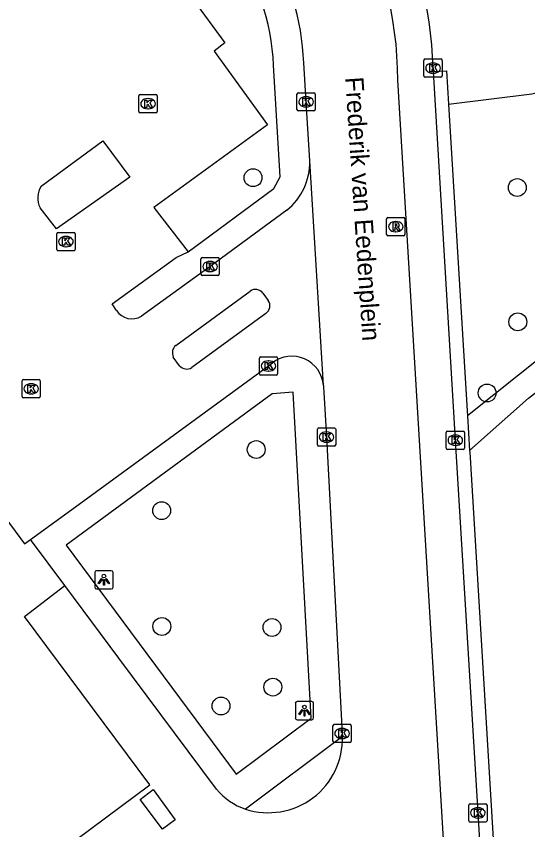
# Model space of a CAD drawing. Extents: x 160664 to 161506, y 382245 to 383288.
# Drawn here: x 161271.86 to 161299.88, y 382650.3 to 382694.87 of the extents above; entities that cross this region are included whole.
import ezdxf

# ---------------------------------------------------------------- set-up
doc = ezdxf.new("R2010")
doc.units = 0
for name, color, linetype in [('IMGEO_Boom', 7, 'Continuous'), ('IMGEO_Groenvoorziening', 7, 'Continuous'), ('IMGEO_Kolk', 7, 'Continuous'), ('IMGEO_Lichtpunt', 7, 'Continuous'), ('IMGEO_Openbare_ruimte_label', 7, 'Continuous'), ('IMGEO_Pand', 7, 'Continuous'), ('IMGEO_Parkeervlak_open', 7, 'Continuous'), ('IMGEO_Rijbaan_lokaal_open', 7, 'Continuous'), ('IMGEO_Rioolput', 7, 'Continuous'), ('IMGEO_Voetpad_open', 7, 'Continuous')]:
    doc.layers.add(name, color=color, linetype=linetype)

msp = doc.modelspace()

# ---------------------------------------------------------------- linework, layer by layer
at = {"layer": 'IMGEO_Boom'}
for centre in [(161284.831, 382686.022), (161299.309, 382685.482), (161299.338, 382678.124), (161297.655, 382674.232), (161285.006, 382671.129), (161279.825, 382667.785), (161279.837, 382661.44), (161285.871, 382661.385), (161285.918, 382658.117), (161283.078, 382657.083)]:
    msp.add_circle(centre, 0.489, dxfattribs=at)
at = {"layer": 'IMGEO_Groenvoorziening'}
for points in [[(161295.55, 382690.05), (161300.101, 382690.617), (161301.236, 382690.914)], [(161300.816, 382676.353), (161296.583, 382672.978)], [(161296.698, 382671.077), (161299.916, 382673.943), (161300.421, 382674.321)]]:
    msp.add_lwpolyline(points, dxfattribs=at)
at = {"layer": 'IMGEO_Kolk'}
for p, q in [((161294.192, 382691.6), (161294.192, 382692.452)), ((161294.267, 382692.526), (161295.119, 382692.526)), ((161294.68, 382692.306), (161294.705, 382692.306)), ((161295.193, 382692.452), (161295.193, 382691.6)), ((161295.119, 382691.526), (161294.267, 382691.526)), ((161294.703, 382691.746), (161294.678, 382691.746)), ((161278.577, 382689.649), (161278.577, 382690.501)), ((161278.652, 382690.575), (161279.504, 382690.575)), ((161279.578, 382690.501), (161279.578, 382689.649)), ((161287.237, 382689.752), (161287.237, 382690.604)), ((161287.312, 382690.678), (161288.164, 382690.678)), ((161287.725, 382690.458), (161287.75, 382690.458)), ((161288.238, 382690.604), (161288.238, 382689.752)), ((161279.065, 382690.355), (161279.09, 382690.355)), ((161279.504, 382689.575), (161278.652, 382689.575)), ((161279.088, 382689.795), (161279.063, 382689.795)), ((161288.164, 382689.678), (161287.312, 382689.678)), ((161287.748, 382689.898), (161287.723, 382689.898)), ((161274.079, 382682.097), (161274.079, 382682.949)), ((161274.154, 382683.023), (161275.006, 382683.023)), ((161275.08, 382682.949), (161275.08, 382682.097)), ((161274.567, 382682.803), (161274.592, 382682.803)), ((161275.006, 382682.023), (161274.154, 382682.023)), ((161274.59, 382682.243), (161274.565, 382682.243)), ((161281.978, 382680.731), (161281.978, 382681.583)), ((161282.053, 382681.657), (161282.905, 382681.657)), ((161282.979, 382681.583), (161282.979, 382680.731)), ((161282.466, 382681.437), (161282.491, 382681.437)), ((161282.905, 382680.657), (161282.053, 382680.657)), ((161282.489, 382680.877), (161282.464, 382680.877)), ((161285.254, 382676.208), (161286.106, 382676.208)), ((161285.179, 382675.282), (161285.179, 382676.134)), ((161285.667, 382675.988), (161285.692, 382675.988)), ((161286.18, 382676.134), (161286.18, 382675.282)), ((161285.69, 382675.428), (161285.665, 382675.428)), ((161272.175, 382674.034), (161272.175, 382674.886)), ((161272.25, 382674.96), (161273.102, 382674.96)), ((161273.176, 382674.886), (161273.176, 382674.034)), ((161286.106, 382675.208), (161285.254, 382675.208)), ((161272.663, 382674.74), (161272.688, 382674.74)), ((161273.102, 382673.96), (161272.25, 382673.96)), ((161272.686, 382674.18), (161272.661, 382674.18)), ((161288.359, 382671.387), (161288.359, 382672.239)), ((161288.434, 382672.313), (161289.286, 382672.313)), ((161289.36, 382672.239), (161289.36, 382671.387)), ((161288.847, 382672.093), (161288.872, 382672.093)), ((161295.414, 382671.215), (161295.414, 382672.067)), ((161295.489, 382672.141), (161296.341, 382672.141)), ((161295.902, 382671.921), (161295.927, 382671.921)), ((161296.415, 382672.067), (161296.415, 382671.215)), ((161289.286, 382671.313), (161288.434, 382671.313)), ((161288.87, 382671.533), (161288.845, 382671.533)), ((161295.925, 382671.361), (161295.9, 382671.361)), ((161296.341, 382671.141), (161295.489, 382671.141)), ((161289.208, 382655.152), (161289.208, 382656.004)), ((161289.283, 382656.078), (161290.135, 382656.078)), ((161289.696, 382655.858), (161289.721, 382655.858)), ((161290.209, 382656.004), (161290.209, 382655.152)), ((161289.719, 382655.298), (161289.694, 382655.298)), ((161290.135, 382655.078), (161289.283, 382655.078)), ((161296.727, 382651.726), (161297.579, 382651.726)), ((161296.652, 382650.8), (161296.652, 382651.652)), ((161297.14, 382651.506), (161297.165, 382651.506)), ((161297.653, 382651.652), (161297.653, 382650.8)), ((161297.163, 382650.946), (161297.138, 382650.946)), ((161297.579, 382650.726), (161296.727, 382650.726))]:
    msp.add_line(p, q, dxfattribs=at)
for points in [[(161294.192, 382691.6), (161294.192, 382692.452)], [(161294.267, 382692.526), (161295.119, 382692.526)], [(161294.513, 382692.226), (161294.636, 382692.226), (161294.636, 382692.075), (161294.766, 382692.226), (161294.93, 382692.226), (161294.784, 382692.075), (161294.937, 382691.826), (161294.785, 382691.826), (161294.7, 382691.99), (161294.636, 382691.923), (161294.636, 382691.826), (161294.513, 382691.826), (161294.513, 382692.226)], [(161295.193, 382692.452), (161295.193, 382691.6)], [(161295.119, 382691.526), (161294.267, 382691.526)], [(161278.577, 382689.649), (161278.577, 382690.501)], [(161278.652, 382690.575), (161279.504, 382690.575)], [(161279.578, 382690.501), (161279.578, 382689.649)], [(161287.237, 382689.752), (161287.237, 382690.604)], [(161287.312, 382690.678), (161288.164, 382690.678)], [(161288.238, 382690.604), (161288.238, 382689.752)], [(161278.898, 382690.275), (161279.021, 382690.275), (161279.021, 382690.124), (161279.151, 382690.275), (161279.315, 382690.275), (161279.169, 382690.124), (161279.322, 382689.875), (161279.17, 382689.875), (161279.085, 382690.039), (161279.021, 382689.972), (161279.021, 382689.875), (161278.898, 382689.875), (161278.898, 382690.275)], [(161287.558, 382690.378), (161287.681, 382690.378), (161287.681, 382690.227), (161287.811, 382690.378), (161287.975, 382690.378), (161287.829, 382690.227), (161287.982, 382689.978), (161287.83, 382689.978), (161287.745, 382690.142), (161287.681, 382690.075), (161287.681, 382689.978), (161287.558, 382689.978), (161287.558, 382690.378)], [(161279.504, 382689.575), (161278.652, 382689.575)], [(161288.164, 382689.678), (161287.312, 382689.678)], [(161274.079, 382682.097), (161274.079, 382682.949)], [(161274.154, 382683.023), (161275.006, 382683.023)], [(161275.08, 382682.949), (161275.08, 382682.097)], [(161274.4, 382682.723), (161274.523, 382682.723), (161274.523, 382682.572), (161274.653, 382682.723), (161274.817, 382682.723), (161274.671, 382682.572), (161274.824, 382682.323), (161274.672, 382682.323), (161274.587, 382682.487), (161274.523, 382682.42), (161274.523, 382682.323), (161274.4, 382682.323), (161274.4, 382682.723)], [(161275.006, 382682.023), (161274.154, 382682.023)], [(161281.978, 382680.731), (161281.978, 382681.583)], [(161282.053, 382681.657), (161282.905, 382681.657)], [(161282.979, 382681.583), (161282.979, 382680.731)], [(161282.299, 382681.357), (161282.422, 382681.357), (161282.422, 382681.206), (161282.552, 382681.357), (161282.716, 382681.357), (161282.57, 382681.206), (161282.723, 382680.957), (161282.571, 382680.957), (161282.486, 382681.121), (161282.422, 382681.054), (161282.422, 382680.957), (161282.299, 382680.957), (161282.299, 382681.357)], [(161282.905, 382680.657), (161282.053, 382680.657)], [(161285.254, 382676.208), (161286.106, 382676.208)], [(161285.179, 382675.282), (161285.179, 382676.134)], [(161285.5, 382675.908), (161285.623, 382675.908), (161285.623, 382675.757), (161285.753, 382675.908), (161285.917, 382675.908), (161285.771, 382675.757), (161285.924, 382675.508), (161285.772, 382675.508), (161285.687, 382675.672), (161285.623, 382675.605), (161285.623, 382675.508), (161285.5, 382675.508), (161285.5, 382675.908)], [(161286.18, 382676.134), (161286.18, 382675.282)], [(161272.175, 382674.034), (161272.175, 382674.886)], [(161272.25, 382674.96), (161273.102, 382674.96)], [(161273.176, 382674.886), (161273.176, 382674.034)], [(161286.106, 382675.208), (161285.254, 382675.208)], [(161272.496, 382674.66), (161272.619, 382674.66), (161272.619, 382674.509), (161272.749, 382674.66), (161272.913, 382674.66), (161272.767, 382674.509), (161272.92, 382674.26), (161272.768, 382674.26), (161272.683, 382674.424), (161272.619, 382674.357), (161272.619, 382674.26), (161272.496, 382674.26), (161272.496, 382674.66)], [(161273.102, 382673.96), (161272.25, 382673.96)], [(161288.359, 382671.387), (161288.359, 382672.239)], [(161288.434, 382672.313), (161289.286, 382672.313)], [(161289.36, 382672.239), (161289.36, 382671.387)], [(161288.68, 382672.013), (161288.803, 382672.013), (161288.803, 382671.862), (161288.933, 382672.013), (161289.097, 382672.013), (161288.951, 382671.862), (161289.104, 382671.613), (161288.952, 382671.613), (161288.867, 382671.777), (161288.803, 382671.71), (161288.803, 382671.613), (161288.68, 382671.613), (161288.68, 382672.013)], [(161295.414, 382671.215), (161295.414, 382672.067)], [(161295.489, 382672.141), (161296.341, 382672.141)], [(161295.735, 382671.841), (161295.858, 382671.841), (161295.858, 382671.69), (161295.988, 382671.841), (161296.152, 382671.841), (161296.006, 382671.69), (161296.159, 382671.441), (161296.007, 382671.441), (161295.922, 382671.605), (161295.858, 382671.538), (161295.858, 382671.441), (161295.735, 382671.441), (161295.735, 382671.841)], [(161296.415, 382672.067), (161296.415, 382671.215)], [(161289.286, 382671.313), (161288.434, 382671.313)], [(161296.341, 382671.141), (161295.489, 382671.141)], [(161289.208, 382655.152), (161289.208, 382656.004)], [(161289.283, 382656.078), (161290.135, 382656.078)], [(161289.529, 382655.778), (161289.652, 382655.778), (161289.652, 382655.627), (161289.782, 382655.778), (161289.946, 382655.778), (161289.8, 382655.627), (161289.953, 382655.378), (161289.801, 382655.378), (161289.716, 382655.542), (161289.652, 382655.475), (161289.652, 382655.378), (161289.529, 382655.378), (161289.529, 382655.778)], [(161290.209, 382656.004), (161290.209, 382655.152)], [(161290.135, 382655.078), (161289.283, 382655.078)], [(161296.727, 382651.726), (161297.579, 382651.726)], [(161296.652, 382650.8), (161296.652, 382651.652)], [(161296.973, 382651.426), (161297.096, 382651.426), (161297.096, 382651.275), (161297.226, 382651.426), (161297.39, 382651.426), (161297.244, 382651.275), (161297.397, 382651.026), (161297.245, 382651.026), (161297.16, 382651.19), (161297.096, 382651.123), (161297.096, 382651.026), (161296.973, 382651.026), (161296.973, 382651.426)], [(161297.653, 382651.652), (161297.653, 382650.8)], [(161297.579, 382650.726), (161296.727, 382650.726)]]:
    msp.add_lwpolyline(points, dxfattribs=at)
for centre, start, end in [((161294.269, 382692.45), 91.552, 178.448), ((161294.269, 382692.45), 91.552, 178.448), ((161295.117, 382692.45), 1.552, 88.448), ((161295.117, 382692.45), 1.552, 88.448), ((161294.269, 382691.602), 181.552, 268.448), ((161294.269, 382691.602), 181.552, 268.448), ((161295.117, 382691.602), 271.552, 358.448), ((161295.117, 382691.602), 271.552, 358.448), ((161278.654, 382690.499), 91.552, 178.448), ((161278.654, 382690.499), 91.552, 178.448), ((161279.502, 382690.499), 1.552, 88.448), ((161279.502, 382690.499), 1.552, 88.448), ((161287.314, 382690.602), 91.552, 178.448), ((161287.314, 382690.602), 91.552, 178.448), ((161288.162, 382690.602), 1.552, 88.448), ((161288.162, 382690.602), 1.552, 88.448), ((161278.654, 382689.651), 181.552, 268.448), ((161278.654, 382689.651), 181.552, 268.448), ((161279.502, 382689.651), 271.552, 358.448), ((161279.502, 382689.651), 271.552, 358.448), ((161287.314, 382689.754), 181.552, 268.448), ((161287.314, 382689.754), 181.552, 268.448), ((161288.162, 382689.754), 271.552, 358.448), ((161288.162, 382689.754), 271.552, 358.448), ((161274.156, 382682.947), 91.552, 178.448), ((161274.156, 382682.947), 91.552, 178.448), ((161275.004, 382682.947), 1.552, 88.448), ((161275.004, 382682.947), 1.552, 88.448), ((161274.156, 382682.099), 181.552, 268.448), ((161274.156, 382682.099), 181.552, 268.448), ((161275.004, 382682.099), 271.552, 358.448), ((161275.004, 382682.099), 271.552, 358.448), ((161282.055, 382681.581), 91.552, 178.448), ((161282.055, 382681.581), 91.552, 178.448), ((161282.903, 382681.581), 1.552, 88.448), ((161282.903, 382681.581), 1.552, 88.448), ((161282.055, 382680.733), 181.552, 268.448), ((161282.055, 382680.733), 181.552, 268.448), ((161282.903, 382680.733), 271.552, 358.448), ((161282.903, 382680.733), 271.552, 358.448), ((161285.256, 382676.132), 91.552, 178.448), ((161285.256, 382676.132), 91.552, 178.448), ((161286.104, 382676.132), 1.552, 88.448), ((161286.104, 382676.132), 1.552, 88.448), ((161272.252, 382674.884), 91.552, 178.448), ((161272.252, 382674.884), 91.552, 178.448), ((161273.1, 382674.884), 1.552, 88.448), ((161273.1, 382674.884), 1.552, 88.448), ((161285.256, 382675.284), 181.552, 268.448), ((161285.256, 382675.284), 181.552, 268.448), ((161286.104, 382675.284), 271.552, 358.448), ((161286.104, 382675.284), 271.552, 358.448), ((161272.252, 382674.036), 181.552, 268.448), ((161272.252, 382674.036), 181.552, 268.448), ((161273.1, 382674.036), 271.552, 358.448), ((161273.1, 382674.036), 271.552, 358.448), ((161288.436, 382672.237), 91.552, 178.448), ((161288.436, 382672.237), 91.552, 178.448), ((161289.284, 382672.237), 1.552, 88.448), ((161289.284, 382672.237), 1.552, 88.448), ((161295.491, 382672.065), 91.552, 178.448), ((161295.491, 382672.065), 91.552, 178.448), ((161296.339, 382672.065), 1.552, 88.448), ((161296.339, 382672.065), 1.552, 88.448), ((161288.436, 382671.389), 181.552, 268.448), ((161288.436, 382671.389), 181.552, 268.448), ((161289.284, 382671.389), 271.552, 358.448), ((161289.284, 382671.389), 271.552, 358.448), ((161295.491, 382671.217), 181.552, 268.448), ((161295.491, 382671.217), 181.552, 268.448), ((161296.339, 382671.217), 271.552, 358.448), ((161296.339, 382671.217), 271.552, 358.448), ((161289.285, 382656.002), 91.552, 178.448), ((161289.285, 382656.002), 91.552, 178.448), ((161290.133, 382656.002), 1.552, 88.448), ((161290.133, 382656.002), 1.552, 88.448), ((161289.285, 382655.154), 181.552, 268.448), ((161289.285, 382655.154), 181.552, 268.448), ((161290.133, 382655.154), 271.552, 358.448), ((161290.133, 382655.154), 271.552, 358.448), ((161296.729, 382651.65), 91.552, 178.448), ((161296.729, 382651.65), 91.552, 178.448), ((161297.577, 382651.65), 1.552, 88.448), ((161297.577, 382651.65), 1.552, 88.448), ((161296.729, 382650.802), 181.552, 268.448), ((161296.729, 382650.802), 181.552, 268.448), ((161297.577, 382650.802), 271.552, 358.448), ((161297.577, 382650.802), 271.552, 358.448)]:
    msp.add_arc(centre, 0.0765, start, end, dxfattribs=at)
for centre, major_axis, ratio, start_param, end_param in [((161294.679, 382692.026), (-0.387, 0.002), 0.722429, 4.712389, 7.853982), ((161294.704, 382692.026), (-0.39, 0.002), 0.717154, 1.570796, 4.712389), ((161287.724, 382690.178), (-0.387, 0.002), 0.722429, 4.712389, 7.853982), ((161287.749, 382690.178), (-0.39, 0.002), 0.717154, 1.570796, 4.712389), ((161279.064, 382690.075), (-0.387, 0.002), 0.722429, 4.712389, 7.853982), ((161279.089, 382690.075), (-0.39, 0.002), 0.717154, 1.570796, 4.712389), ((161274.566, 382682.523), (-0.387, 0.002), 0.722429, 4.712389, 7.853982), ((161274.591, 382682.523), (-0.39, 0.002), 0.717154, 1.570796, 4.712389), ((161282.465, 382681.157), (-0.387, 0.002), 0.722429, 4.712389, 7.853982), ((161282.49, 382681.157), (-0.39, 0.002), 0.717154, 1.570796, 4.712389), ((161285.666, 382675.708), (-0.387, 0.002), 0.722429, 4.712389, 7.853982), ((161285.691, 382675.708), (-0.39, 0.002), 0.717154, 1.570796, 4.712389), ((161272.662, 382674.46), (-0.387, 0.002), 0.722429, 4.712389, 7.853982), ((161272.687, 382674.46), (-0.39, 0.002), 0.717154, 1.570796, 4.712389), ((161288.846, 382671.813), (-0.387, 0.002), 0.722429, 4.712389, 7.853982), ((161288.871, 382671.813), (-0.39, 0.002), 0.717154, 1.570796, 4.712389), ((161295.901, 382671.641), (-0.387, 0.002), 0.722429, 4.712389, 7.853982), ((161295.926, 382671.641), (-0.39, 0.002), 0.717154, 1.570796, 4.712389), ((161289.695, 382655.578), (-0.387, 0.002), 0.722429, 4.712389, 7.853982), ((161289.72, 382655.578), (-0.39, 0.002), 0.717154, 1.570796, 4.712389), ((161297.139, 382651.226), (-0.387, 0.002), 0.722429, 4.712389, 7.853982), ((161297.164, 382651.226), (-0.39, 0.002), 0.717154, 1.570796, 4.712389)]:
    msp.add_ellipse(centre, major_axis=major_axis, ratio=ratio, start_param=start_param, end_param=end_param, dxfattribs=at)
at = {"layer": 'IMGEO_Lichtpunt'}
for p, q in [((161276.163, 382664.399), (161276.163, 382663.592)), ((161276.163, 382664.399), (161276.163, 382663.592)), ((161277.065, 382664.494), (161276.257, 382664.494)), ((161277.065, 382664.494), (161276.257, 382664.494)), ((161277.159, 382663.592), (161277.159, 382664.399)), ((161277.159, 382663.592), (161277.159, 382664.399)), ((161276.257, 382663.498), (161277.065, 382663.498)), ((161276.257, 382663.498), (161277.065, 382663.498)), ((161287.149, 382657.232), (161287.149, 382656.425)), ((161287.149, 382657.232), (161287.149, 382656.425)), ((161288.051, 382657.327), (161287.243, 382657.327)), ((161288.051, 382657.327), (161287.243, 382657.327)), ((161288.145, 382656.425), (161288.145, 382657.232)), ((161288.145, 382656.425), (161288.145, 382657.232)), ((161287.243, 382656.331), (161288.051, 382656.331)), ((161287.243, 382656.331), (161288.051, 382656.331))]:
    msp.add_line(p, q, dxfattribs=at)
for points in [[(161276.537, 382664.063), (161276.576, 382664.035), (161276.388, 382663.773), (161276.35, 382663.8), (161276.537, 382664.063)], [(161276.639, 382664.015), (161276.686, 382664.015), (161276.686, 382663.693), (161276.639, 382663.693), (161276.639, 382664.015)], [(161276.749, 382664.035), (161276.787, 382664.062), (161276.974, 382663.8), (161276.935, 382663.772), (161276.749, 382664.035)], [(161287.523, 382656.896), (161287.562, 382656.868), (161287.374, 382656.606), (161287.336, 382656.633), (161287.523, 382656.896)], [(161287.625, 382656.848), (161287.672, 382656.848), (161287.672, 382656.526), (161287.625, 382656.526), (161287.625, 382656.848)], [(161287.735, 382656.868), (161287.773, 382656.895), (161287.96, 382656.633), (161287.921, 382656.605), (161287.735, 382656.868)]]:
    msp.add_lwpolyline(points, dxfattribs=at)
for centre in [(161276.662, 382664.197), (161287.648, 382657.03)]:
    msp.add_circle(centre, 0.0994, dxfattribs=at)
for centre, start, end in [((161276.257, 382664.399), 90, 180), ((161276.257, 382664.399), 90, 180), ((161277.065, 382664.399), 0, 90), ((161277.065, 382664.399), 0, 90), ((161276.257, 382663.592), 180, 270), ((161276.257, 382663.592), 180, 270), ((161277.065, 382663.592), 270, 0), ((161277.065, 382663.592), 270, 360), ((161287.243, 382657.232), 90, 180), ((161287.243, 382657.232), 90, 180), ((161288.051, 382657.232), 0, 90), ((161288.051, 382657.232), 0, 90), ((161287.243, 382656.425), 180, 270), ((161287.243, 382656.425), 180, 270), ((161288.051, 382656.425), 270, 0), ((161288.051, 382656.425), 270, 360)]:
    msp.add_arc(centre, 0.0946, start, end, dxfattribs=at)
at = {"layer": 'IMGEO_Pand'}
for points in [[(161263.211, 382678.194), (161266.972, 382673.142), (161269.62, 382669.578), (161272.308, 382665.958), (161272.647, 382666.197)], [(161274.52, 382663.678), (161272.647, 382666.197)], [(161272.675, 382647.921), (161279.168, 382652.757), (161272.309, 382661.981), (161274.52, 382663.678)]]:
    msp.add_lwpolyline(points, dxfattribs=at)
at = {"layer": 'IMGEO_Parkeervlak_open'}
for points in [[(161265.57, 382689.879), (161263.508, 382692.676), (161276.187, 382701.877), (161279.16, 382697.826), (161279.744, 382698.258), (161283.28, 382693.409), (161282.694, 382692.955), (161285.621, 382688.911), (161279.39, 382684.392), (161281.268, 382681.963)], [(161276.609, 382688.041), (161278.079, 382686.043), (161274.055, 382683.228), (161273.164, 382684.377)], [(161273.23, 382685.561), (161276.609, 382688.041)], [(161280.596, 382676.832), (161284.679, 382679.811)], [(161285.369, 382679.693), (161285.661, 382679.291)], [(161285.527, 382678.589), (161281.476, 382675.62)], [(161280.808, 382675.722), (161280.462, 382676.2)]]:
    msp.add_lwpolyline(points, dxfattribs=at)
for centre, radius, start, end in [((161274.21, 382684.913), 1.175, 146.4976, 207.1213), ((161284.965, 382679.408), 0.494, 35.1784, 125.4125), ((161285.282, 382679), 0.478, 300.8467, 37.5397), ((161280.94, 382676.429), 0.53, 130.4801, 205.5781), ((161281.201, 382676.06), 0.519, 220.6711, 301.9655)]:
    msp.add_arc(centre, radius, start, end, dxfattribs=at)
at = {"layer": 'IMGEO_Rijbaan_lokaal_open'}
for points in [[(161287.939, 382686.942), (161287.738, 382690.178), (161287.608, 382692.315)], [(161294.693, 382692.026), (161294.705, 382691.847)], [(161294.705, 382691.847), (161295.915, 382671.641), (161297.153, 382651.226), (161297.623, 382643.345), (161298.525, 382637.903), (161299.298, 382633.42)], [(161297.53, 382633.104), (161297.31, 382633.07), (161295.671, 382643.096), (161292.757, 382691.365)], [(161288.692, 382674.643), (161287.939, 382686.942)], [(161288.692, 382674.643), (161288.697, 382674.568), (161288.86, 382671.813), (161289.709, 382655.578), (161289.726, 382655.419)], [(161282.831, 382652.521), (161277.476, 382659.702), (161274.52, 382663.678)], [(161278.643, 382651.968), (161279.36, 382652.507), (161280.571, 382650.844), (161279.862, 382650.335), (161278.643, 382651.968)]]:
    msp.add_lwpolyline(points, dxfattribs=at)
for centre, radius, start, end in [((161273.555, 382691.518), 21.144, 1.3762, 28.9776), ((161273.695, 382691.466), 19.062, 359.6953, 31.2071), ((161274.684, 382691.885), 12.931, 1.9068, 33.469), ((161285.673, 382655.29), 4.055, 251.9996, 1.8162), ((161285.497, 382654.713), 3.451, 219.4276, 251.822)]:
    msp.add_arc(centre, radius, start, end, dxfattribs=at)
at = {"layer": 'IMGEO_Rioolput'}
for p, q in [((161292.151, 382682.916), (161292.151, 382683.768)), ((161292.226, 382683.842), (161293.078, 382683.842)), ((161293.152, 382683.768), (161293.152, 382682.916)), ((161292.639, 382683.622), (161292.664, 382683.622)), ((161292.662, 382683.062), (161292.637, 382683.062)), ((161293.078, 382682.842), (161292.226, 382682.842))]:
    msp.add_line(p, q, dxfattribs=at)
for points in [[(161292.151, 382682.916), (161292.151, 382683.768)], [(161292.226, 382683.842), (161293.078, 382683.842)], [(161293.152, 382683.768), (161293.152, 382682.916)], [(161292.74, 382683.54), (161292.488, 382683.542), (161292.488, 382683.142)], [(161292.666, 382683.461), (161292.612, 382683.461), (161292.612, 382683.38)], [(161292.612, 382683.38), (161292.664, 382683.38)], [(161292.488, 382683.142), (161292.612, 382683.142), (161292.612, 382683.304), (161292.623, 382683.304)], [(161292.67, 382683.275), (161292.741, 382683.142), (161292.881, 382683.142), (161292.816, 382683.268)], [(161293.078, 382682.842), (161292.226, 382682.842)]]:
    msp.add_lwpolyline(points, dxfattribs=at)
for centre, radius, start, end in [((161292.228, 382683.766), 0.0765, 91.552, 178.448), ((161292.228, 382683.766), 0.0765, 91.552, 178.448), ((161293.076, 382683.766), 0.0765, 1.552, 88.448), ((161293.076, 382683.766), 0.0765, 1.552, 88.448), ((161292.648, 382683.569), 0.19, 274.7715, 282.9687), ((161292.672, 382683.365), 0.0964, 77.0061, 93.1865), ((161292.686, 382683.422), 0.0378, 276.6634, 79.6772), ((161292.739, 382683.43), 0.109, 350.3612, 89.416), ((161292.737, 382683.43), 0.112, 277.5842, 350.9817), ((161292.721, 382683.215), 0.108, 29.5134, 73.7905), ((161292.228, 382682.918), 0.0765, 181.552, 268.448), ((161292.228, 382682.918), 0.0765, 181.552, 268.448), ((161292.622, 382683.251), 0.0533, 26.0293, 88.6989), ((161293.076, 382682.918), 0.0765, 271.552, 358.448), ((161293.076, 382682.918), 0.0765, 271.552, 358.448)]:
    msp.add_arc(centre, radius, start, end, dxfattribs=at)
for centre, major_axis, ratio, start_param, end_param in [((161292.638, 382683.342), (-0.387, 0.002), 0.722429, 4.712389, 7.853982), ((161292.663, 382683.342), (-0.39, 0.002), 0.717154, 1.570796, 4.712389)]:
    msp.add_ellipse(centre, major_axis=major_axis, ratio=ratio, start_param=start_param, end_param=end_param, dxfattribs=at)
at = {"layer": 'IMGEO_Voetpad_open'}
for points in [[(161281.268, 382681.963), (161285.967, 382685.424), (161286.319, 382686.069), (161285.954, 382692.181)], [(161294.705, 382691.847), (161295.439, 382691.881), (161295.55, 382690.05)], [(161295.55, 382690.05), (161296.566, 382673.249), (161296.583, 382672.978)], [(161286.689, 382684.242), (161282.479, 382681.157), (161278.72, 382678.431)], [(161277.352, 382678.745), (161277.109, 382679.106), (161280.622, 382681.646), (161281.268, 382681.963)], [(161272.647, 382666.197), (161275.305, 382668.137), (161285.68, 382675.708), (161285.889, 382675.875)], [(161274.59, 382665.89), (161283.915, 382653.35), (161288.016, 382656.418), (161287.025, 382674.279), (161285.879, 382674.184), (161274.59, 382665.89)], [(161296.583, 382672.978), (161296.698, 382671.077)], [(161296.698, 382671.077), (161296.704, 382670.983), (161298.333, 382644.052)], [(161289.726, 382655.419), (161284.42, 382651.434)]]:
    msp.add_lwpolyline(points, dxfattribs=at)
for centre, radius, start, end in [((161273.986, 382691.744), 11.976, 2.091, 36.4829), ((161284.528, 382686.882), 3.412, 309.307, 1.0082), ((161278.204, 382679.318), 1.027, 213.9513, 300.1941), ((161286.957, 382674.499), 1.741, 4.7305, 127.8158)]:
    msp.add_arc(centre, radius, start, end, dxfattribs=at)

# ---------------------------------------------------------------- texts
at = {"layer": 'IMGEO_Openbare_ruimte_label'}
msp.add_text('Frederik van Eedenplein', height=1, rotation=273.7836, dxfattribs=at).set_placement((161289.876, 382691.514))

doc.saveas('drawing.dxf')
